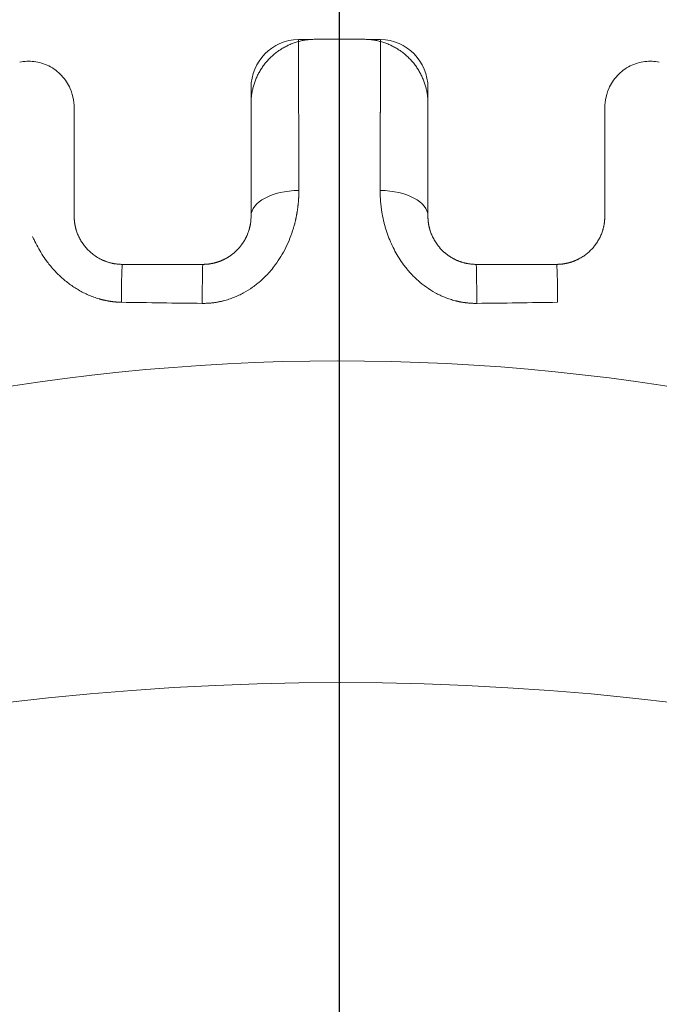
# Model space of a CAD drawing. Header units: millimetres. Extents: x 25069 to 61396, y 8621 to 21558.
# Tile 542 of 656: x 57299 to 57319, y 15471 to 15502. Entities that reach past the tile are written whole.
import ezdxf

# ---------------------------------------------------------------- set-up
doc = ezdxf.new("R2010")
doc.units = ezdxf.units.MM
doc.layers.add('10', color=7, linetype='Continuous')
doc.layers.add('dim', color=84, linetype='Continuous', lineweight=9)
doc.dimstyles.get("Standard").update_dxf_attribs({"dimtxt": 15, "dimasz": 5, "dimexe": 8, "dimexo": 5, "dimgap": 3, "dimtad": 0, "dimzin": 0, "dimdsep": 46, "dimtxsty": 'Standard', "dimblk": 'CLOSEDBLANK', "dimcen": 2, "dimclrd": 4, "dimclre": 3, "dimadec": 0, "dimazin": 0, "dimtfac": 1, "dimtofl": 0, "dimtmove": 0, "dimatfit": 3, "dimldrblk": 'CLOSEDBLANK', "dimfxl": 0, "dimtolj": 1, "dimtzin": 0, "dimarcsym": 0})

# ---------------------------------------------------------------- blocks, each defined once
blk = doc.blocks.new('_ClosedBlank')
at = {"color": 0, "linetype": 'ByBlock', "lineweight": -2}
for p, q in [((-1, 0.1667), (0, 0)), ((-1, 0.1667), (-1, -0.1667)), ((0, 0), (-1, -0.1667))]:
    blk.add_line(p, q, dxfattribs=at)
blk = doc.blocks.new('*D31')
at = {"layer": 'Defpoints', "color": 0, "lineweight": 18}
for p in [(58166.05, 15613.011), (57309.05, 15399.378), (58166.05, 15399.372)]:
    blk.add_point(p, dxfattribs=at)
at = {"layer": 'dim', "color": 3, "lineweight": -2}
for p, q in [((57309.05, 15419.378), (57309.05, 15633.011)), ((58166.05, 15419.372), (58166.05, 15633.011))]:
    blk.add_line(p, q, dxfattribs=at)
at = {"layer": 'dim', "color": 4, "lineweight": -3}
for p, q in [((57319.05, 15613.011), (57474.217, 15613.011)), ((58156.05, 15613.011), (58000.884, 15613.011))]:
    blk.add_line(p, q, dxfattribs=at)
at = {"layer": 'dim', "color": 4, "lineweight": -3, "xscale": 10, "yscale": 10, "zscale": 10, "rotation": 180}
blk.add_blockref('_ClosedBlank', (57309.05, 15613.011), dxfattribs=at)
at = {"layer": 'dim', "color": 4, "lineweight": -3, "xscale": 10, "yscale": 10, "zscale": 10}
blk.add_blockref('_ClosedBlank', (58166.05, 15613.011), dxfattribs=at)
at = {"layer": 'dim', "color": 0, "lineweight": 18, "insert": (57737.55, 15613.011), "char_height": 100, "attachment_point": 5}
blk.add_mtext('\\A1;857.00', dxfattribs=at)

msp = doc.modelspace()

# ---------------------------------------------------------------- linework, layer by layer
at = {"layer": '10', "color": 7, "linetype": 'Continuous', "lineweight": 20}
for centre, radius, start, end in [((57307.8, 15499.861), 1.5, 90.955, 180), ((57309.05, 15424.872), 76.5, 89.04503, 90.95497), ((57310.3, 15499.861), 1.5, 0, 89.045), ((57299.3, 15499.235), 1.5, 0, 26.1417), ((57318.8, 15499.235), 1.5, 153.8583, 180), ((57309.05, 15424.872), 66.5, 44.36729, 137.22783), ((57309.05, 15394.872), 86.5, 62.17714, 117.77252)]:
    msp.add_arc(centre, radius, start, end, dxfattribs=at)
for centre, major_axis, ratio, start_param, end_param in [((57307.8, 15495.872), (1.5, 0), 0.530647, 1.580138, 3.141593), ((57310.3, 15495.872), (-1.5, 0), 0.530647, 3.141593, 4.703047), ((57302.3, 15492.872), (0, -1.5), 0.021824, 3.141593, 4.495971), ((57304.8, 15492.872), (0, -1.5), 0.012208, 3.141593, 4.519489), ((57313.3, 15492.872), (0, -1.5), 0.012208, 1.763697, 3.141593), ((57315.8, 15492.872), (0, -1.5), 0.021824, 1.787214, 3.141593)]:
    msp.add_ellipse(centre, major_axis=major_axis, ratio=ratio, start_param=start_param, end_param=end_param, dxfattribs=at)
for points, weights in [([(57308.28, 15501.368), (57307.118, 15501.356), (57306.3, 15500.53), (57306.3, 15499.368)], [1, 0.807104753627, 0.807104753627, 1]), ([(57309.821, 15501.368), (57309.307, 15501.373), (57308.794, 15501.373), (57308.28, 15501.368)], [1, 0.999966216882, 0.999966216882, 1]), ([(57311.8, 15499.368), (57311.8, 15500.53), (57310.983, 15501.356), (57309.821, 15501.368)], [1, 0.807104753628, 0.807104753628, 1]), ([(57306.3, 15495.872), (57306.3, 15494.993), (57305.679, 15494.372), (57304.8, 15494.372)], [1, 0.804737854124, 0.804737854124, 1])]:
    msp.add_rational_spline(points, weights, degree=3, dxfattribs=at)
for points, knots in [([(57307.775, 15501.361), (57307.775, 15501.361), (57307.775, 15501.361), (57307.775, 15501.361), (57307.775, 15501.36), (57307.775, 15501.359), (57307.775, 15501.358), (57307.775, 15501.357), (57307.775, 15501.355), (57307.775, 15501.354), (57307.775, 15501.352), (57307.775, 15501.349), (57307.775, 15501.347), (57307.775, 15501.344), (57307.775, 15501.341), (57307.775, 15501.338), (57307.775, 15501.334), (57307.775, 15501.331), (57307.775, 15501.327), (57307.775, 15501.323), (57307.775, 15501.318), (57307.775, 15501.314), (57307.775, 15501.309), (57307.775, 15501.303), (57307.776, 15501.298), (57307.776, 15501.292), (57307.776, 15501.287), (57307.776, 15501.28), (57307.776, 15501.274), (57307.776, 15501.267), (57307.776, 15501.261), (57307.776, 15501.253), (57307.776, 15501.246), (57307.776, 15501.239), (57307.776, 15501.231), (57307.776, 15501.223), (57307.776, 15501.214), (57307.776, 15501.206), (57307.776, 15501.197), (57307.776, 15501.188), (57307.776, 15501.179), (57307.776, 15501.169), (57307.776, 15501.159), (57307.776, 15501.149), (57307.776, 15501.139), (57307.776, 15501.129), (57307.776, 15501.118), (57307.776, 15501.107), (57307.776, 15501.096), (57307.776, 15501.084), (57307.776, 15501.072), (57307.776, 15501.061), (57307.776, 15501.048), (57307.776, 15501.036), (57307.776, 15501.023), (57307.776, 15501.01), (57307.776, 15500.997), (57307.776, 15500.984), (57307.776, 15500.97), (57307.776, 15500.956), (57307.776, 15500.942), (57307.776, 15500.927), (57307.776, 15500.913), (57307.776, 15500.898), (57307.776, 15500.883), (57307.776, 15500.867), (57307.776, 15500.852), (57307.776, 15500.836), (57307.776, 15500.82), (57307.776, 15500.804), (57307.777, 15500.787), (57307.777, 15500.77), (57307.777, 15500.753), (57307.777, 15500.736), (57307.777, 15500.718), (57307.777, 15500.701), (57307.777, 15500.682), (57307.777, 15500.664), (57307.777, 15500.646), (57307.777, 15500.627), (57307.777, 15500.608), (57307.777, 15500.589), (57307.777, 15500.569), (57307.777, 15500.55), (57307.777, 15500.53), (57307.777, 15500.509), (57307.777, 15500.489), (57307.777, 15500.468), (57307.777, 15500.447), (57307.777, 15500.426), (57307.777, 15500.405), (57307.777, 15500.383), (57307.777, 15500.361), (57307.777, 15500.339), (57307.778, 15500.317), (57307.778, 15500.295), (57307.778, 15500.272), (57307.778, 15500.249), (57307.778, 15500.225), (57307.778, 15500.202), (57307.778, 15500.178), (57307.778, 15500.154), (57307.778, 15500.13), (57307.778, 15500.106), (57307.778, 15500.081), (57307.778, 15500.056), (57307.778, 15500.031), (57307.778, 15500.005), (57307.778, 15499.98), (57307.778, 15499.954), (57307.778, 15499.928), (57307.778, 15499.902), (57307.779, 15499.875), (57307.779, 15499.848), (57307.779, 15499.821), (57307.779, 15499.794), (57307.779, 15499.767), (57307.779, 15499.739), (57307.779, 15499.711), (57307.779, 15499.683), (57307.779, 15499.655), (57307.779, 15499.626), (57307.779, 15499.597), (57307.779, 15499.568), (57307.779, 15499.539), (57307.779, 15499.51), (57307.779, 15499.48), (57307.78, 15499.45), (57307.78, 15499.42), (57307.78, 15499.39), (57307.78, 15499.359), (57307.78, 15499.328), (57307.78, 15499.297), (57307.78, 15499.266), (57307.78, 15499.235), (57307.78, 15499.203), (57307.78, 15499.171), (57307.78, 15499.139), (57307.78, 15499.107), (57307.78, 15499.074), (57307.781, 15499.041), (57307.781, 15499.008), (57307.781, 15498.975), (57307.781, 15498.942), (57307.781, 15498.908), (57307.781, 15498.875), (57307.781, 15498.84), (57307.781, 15498.806), (57307.781, 15498.772), (57307.781, 15498.737), (57307.781, 15498.702), (57307.781, 15498.667), (57307.782, 15498.632), (57307.782, 15498.597), (57307.782, 15498.561), (57307.782, 15498.525), (57307.782, 15498.489), (57307.782, 15498.453), (57307.782, 15498.416), (57307.782, 15498.379), (57307.782, 15498.343), (57307.782, 15498.305), (57307.782, 15498.268), (57307.783, 15498.231), (57307.783, 15498.193), (57307.783, 15498.155), (57307.783, 15498.117), (57307.783, 15498.079), (57307.783, 15498.04), (57307.783, 15498.002), (57307.783, 15497.963), (57307.783, 15497.924), (57307.783, 15497.884), (57307.783, 15497.845), (57307.784, 15497.805), (57307.784, 15497.766), (57307.784, 15497.726), (57307.784, 15497.685), (57307.784, 15497.645), (57307.784, 15497.605), (57307.784, 15497.564), (57307.784, 15497.523), (57307.784, 15497.482), (57307.784, 15497.441), (57307.785, 15497.399), (57307.785, 15497.357), (57307.785, 15497.316), (57307.785, 15497.274), (57307.785, 15497.231), (57307.785, 15497.189), (57307.785, 15497.147), (57307.785, 15497.104), (57307.785, 15497.061), (57307.786, 15497.018), (57307.786, 15496.975), (57307.786, 15496.932), (57307.786, 15496.888), (57307.786, 15496.844), (57307.786, 15496.8), (57307.786, 15496.756), (57307.786, 15496.712), (57307.786, 15496.683), (57307.786, 15496.668)], [0, 0, 0, 0, 0.004817, 0.009636, 0.014457, 0.01928, 0.024104, 0.028931, 0.033759, 0.038589, 0.043421, 0.048254, 0.05309, 0.057927, 0.062767, 0.067608, 0.072451, 0.077295, 0.082142, 0.08699, 0.09184, 0.096693, 0.101546, 0.106402, 0.11126, 0.116119, 0.12098, 0.125844, 0.130708, 0.135575, 0.140444, 0.145314, 0.150186, 0.155061, 0.159937, 0.164814, 0.169694, 0.174575, 0.179459, 0.184344, 0.189231, 0.19412, 0.19901, 0.203903, 0.208797, 0.213693, 0.218591, 0.223491, 0.228393, 0.233296, 0.238201, 0.243109, 0.248018, 0.252928, 0.257841, 0.262756, 0.267672, 0.27259, 0.27751, 0.282432, 0.287356, 0.292281, 0.297209, 0.302138, 0.307069, 0.312002, 0.316937, 0.321873, 0.326812, 0.331752, 0.336694, 0.341638, 0.346584, 0.351531, 0.356481, 0.361432, 0.366385, 0.37134, 0.376297, 0.381255, 0.386216, 0.391178, 0.396142, 0.401108, 0.406076, 0.411046, 0.416017, 0.42099, 0.425966, 0.430943, 0.435921, 0.440902, 0.445885, 0.450869, 0.455855, 0.460843, 0.465833, 0.470825, 0.475818, 0.480814, 0.485811, 0.49081, 0.495811, 0.500813, 0.505818, 0.510824, 0.515833, 0.520843, 0.525855, 0.530868, 0.535884, 0.540901, 0.545921, 0.550942, 0.555965, 0.56099, 0.566016, 0.571045, 0.576075, 0.581107, 0.586141, 0.591177, 0.596215, 0.601254, 0.606295, 0.611339, 0.616384, 0.62143, 0.626479, 0.63153, 0.636582, 0.641636, 0.646692, 0.65175, 0.65681, 0.661871, 0.666935, 0.672, 0.677067, 0.682136, 0.687207, 0.692279, 0.697354, 0.70243, 0.707508, 0.712588, 0.71767, 0.722753, 0.727839, 0.732926, 0.738015, 0.743106, 0.748199, 0.753294, 0.75839, 0.763489, 0.768589, 0.773691, 0.778795, 0.7839, 0.789008, 0.794117, 0.799228, 0.804341, 0.809456, 0.814573, 0.819692, 0.824812, 0.829934, 0.835058, 0.840184, 0.845312, 0.850442, 0.855573, 0.860706, 0.865841, 0.870978, 0.876117, 0.881258, 0.8864, 0.891545, 0.896691, 0.901839, 0.906989, 0.91214, 0.917294, 0.922449, 0.927606, 0.932765, 0.937926, 0.943089, 0.948253, 0.95342, 0.958588, 0.963758, 0.96893, 0.974104, 0.979279, 0.984457, 0.989636, 0.994817, 1, 1, 1, 1]), ([(57310.314, 15496.668), (57310.314, 15496.683), (57310.315, 15496.712), (57310.315, 15496.756), (57310.315, 15496.8), (57310.315, 15496.844), (57310.315, 15496.888), (57310.315, 15496.932), (57310.315, 15496.975), (57310.315, 15497.018), (57310.315, 15497.061), (57310.316, 15497.104), (57310.316, 15497.147), (57310.316, 15497.189), (57310.316, 15497.231), (57310.316, 15497.274), (57310.316, 15497.316), (57310.316, 15497.357), (57310.316, 15497.399), (57310.316, 15497.441), (57310.316, 15497.482), (57310.317, 15497.523), (57310.317, 15497.564), (57310.317, 15497.605), (57310.317, 15497.645), (57310.317, 15497.685), (57310.317, 15497.726), (57310.317, 15497.766), (57310.317, 15497.805), (57310.317, 15497.845), (57310.317, 15497.884), (57310.318, 15497.924), (57310.318, 15497.963), (57310.318, 15498.002), (57310.318, 15498.04), (57310.318, 15498.079), (57310.318, 15498.117), (57310.318, 15498.155), (57310.318, 15498.193), (57310.318, 15498.231), (57310.318, 15498.268), (57310.318, 15498.305), (57310.319, 15498.343), (57310.319, 15498.379), (57310.319, 15498.416), (57310.319, 15498.453), (57310.319, 15498.489), (57310.319, 15498.525), (57310.319, 15498.561), (57310.319, 15498.597), (57310.319, 15498.632), (57310.319, 15498.667), (57310.319, 15498.702), (57310.32, 15498.737), (57310.32, 15498.772), (57310.32, 15498.806), (57310.32, 15498.84), (57310.32, 15498.875), (57310.32, 15498.908), (57310.32, 15498.942), (57310.32, 15498.975), (57310.32, 15499.008), (57310.32, 15499.041), (57310.32, 15499.074), (57310.32, 15499.107), (57310.321, 15499.139), (57310.321, 15499.171), (57310.321, 15499.203), (57310.321, 15499.235), (57310.321, 15499.266), (57310.321, 15499.297), (57310.321, 15499.328), (57310.321, 15499.359), (57310.321, 15499.39), (57310.321, 15499.42), (57310.321, 15499.45), (57310.321, 15499.48), (57310.321, 15499.51), (57310.321, 15499.539), (57310.322, 15499.568), (57310.322, 15499.597), (57310.322, 15499.626), (57310.322, 15499.655), (57310.322, 15499.683), (57310.322, 15499.711), (57310.322, 15499.739), (57310.322, 15499.767), (57310.322, 15499.794), (57310.322, 15499.821), (57310.322, 15499.848), (57310.322, 15499.875), (57310.322, 15499.902), (57310.322, 15499.928), (57310.322, 15499.954), (57310.323, 15499.98), (57310.323, 15500.005), (57310.323, 15500.031), (57310.323, 15500.056), (57310.323, 15500.081), (57310.323, 15500.106), (57310.323, 15500.13), (57310.323, 15500.154), (57310.323, 15500.178), (57310.323, 15500.202), (57310.323, 15500.225), (57310.323, 15500.249), (57310.323, 15500.272), (57310.323, 15500.295), (57310.323, 15500.317), (57310.323, 15500.339), (57310.323, 15500.361), (57310.323, 15500.383), (57310.323, 15500.405), (57310.324, 15500.426), (57310.324, 15500.447), (57310.324, 15500.468), (57310.324, 15500.489), (57310.324, 15500.509), (57310.324, 15500.53), (57310.324, 15500.55), (57310.324, 15500.569), (57310.324, 15500.589), (57310.324, 15500.608), (57310.324, 15500.627), (57310.324, 15500.646), (57310.324, 15500.664), (57310.324, 15500.682), (57310.324, 15500.701), (57310.324, 15500.718), (57310.324, 15500.736), (57310.324, 15500.753), (57310.324, 15500.77), (57310.324, 15500.787), (57310.324, 15500.804), (57310.324, 15500.82), (57310.324, 15500.836), (57310.324, 15500.852), (57310.324, 15500.867), (57310.325, 15500.883), (57310.325, 15500.898), (57310.325, 15500.913), (57310.325, 15500.927), (57310.325, 15500.942), (57310.325, 15500.956), (57310.325, 15500.97), (57310.325, 15500.984), (57310.325, 15500.997), (57310.325, 15501.01), (57310.325, 15501.023), (57310.325, 15501.036), (57310.325, 15501.048), (57310.325, 15501.061), (57310.325, 15501.072), (57310.325, 15501.084), (57310.325, 15501.096), (57310.325, 15501.107), (57310.325, 15501.118), (57310.325, 15501.129), (57310.325, 15501.139), (57310.325, 15501.149), (57310.325, 15501.159), (57310.325, 15501.169), (57310.325, 15501.179), (57310.325, 15501.188), (57310.325, 15501.197), (57310.325, 15501.206), (57310.325, 15501.214), (57310.325, 15501.223), (57310.325, 15501.231), (57310.325, 15501.239), (57310.325, 15501.246), (57310.325, 15501.253), (57310.325, 15501.261), (57310.325, 15501.267), (57310.325, 15501.274), (57310.325, 15501.28), (57310.325, 15501.287), (57310.325, 15501.292), (57310.325, 15501.298), (57310.325, 15501.303), (57310.325, 15501.309), (57310.325, 15501.314), (57310.325, 15501.318), (57310.325, 15501.323), (57310.325, 15501.327), (57310.325, 15501.331), (57310.325, 15501.334), (57310.325, 15501.338), (57310.325, 15501.341), (57310.325, 15501.344), (57310.325, 15501.347), (57310.325, 15501.349), (57310.325, 15501.352), (57310.325, 15501.354), (57310.325, 15501.355), (57310.325, 15501.357), (57310.325, 15501.358), (57310.325, 15501.359), (57310.325, 15501.36), (57310.325, 15501.361), (57310.325, 15501.361), (57310.325, 15501.361), (57310.325, 15501.361)], [0, 0, 0, 0, 0.005183, 0.010364, 0.015543, 0.020721, 0.025896, 0.03107, 0.036242, 0.041412, 0.04658, 0.051747, 0.056911, 0.062074, 0.067235, 0.072394, 0.077551, 0.082706, 0.08786, 0.093011, 0.098161, 0.103309, 0.108455, 0.1136, 0.118742, 0.123883, 0.129022, 0.134159, 0.139294, 0.144427, 0.149558, 0.154688, 0.159816, 0.164942, 0.170066, 0.175188, 0.180308, 0.185427, 0.190544, 0.195659, 0.200772, 0.205883, 0.210992, 0.2161, 0.221205, 0.226309, 0.231411, 0.236511, 0.24161, 0.246706, 0.251801, 0.256894, 0.261985, 0.267074, 0.272161, 0.277247, 0.28233, 0.287412, 0.292492, 0.29757, 0.302646, 0.307721, 0.312793, 0.317864, 0.322933, 0.328, 0.333065, 0.338129, 0.34319, 0.34825, 0.353308, 0.358364, 0.363418, 0.36847, 0.373521, 0.37857, 0.383616, 0.388661, 0.393705, 0.398746, 0.403785, 0.408823, 0.413859, 0.418893, 0.423925, 0.428955, 0.433984, 0.43901, 0.444035, 0.449058, 0.454079, 0.459099, 0.464116, 0.469132, 0.474145, 0.479157, 0.484167, 0.489176, 0.494182, 0.499187, 0.504189, 0.50919, 0.514189, 0.519186, 0.524182, 0.529175, 0.534167, 0.539157, 0.544145, 0.549131, 0.554115, 0.559098, 0.564079, 0.569057, 0.574034, 0.57901, 0.583983, 0.588954, 0.593924, 0.598892, 0.603858, 0.608822, 0.613784, 0.618745, 0.623703, 0.62866, 0.633615, 0.638568, 0.643519, 0.648469, 0.653416, 0.658362, 0.663306, 0.668248, 0.673188, 0.678127, 0.683063, 0.687998, 0.692931, 0.697862, 0.702791, 0.707719, 0.712644, 0.717568, 0.72249, 0.72741, 0.732328, 0.737244, 0.742159, 0.747072, 0.751982, 0.756891, 0.761799, 0.766704, 0.771607, 0.776509, 0.781409, 0.786307, 0.791203, 0.796097, 0.80099, 0.80588, 0.810769, 0.815656, 0.820541, 0.825425, 0.830306, 0.835186, 0.840063, 0.844939, 0.849814, 0.854686, 0.859556, 0.864425, 0.869292, 0.874156, 0.87902, 0.883881, 0.88874, 0.893598, 0.898454, 0.903307, 0.90816, 0.91301, 0.917858, 0.922705, 0.927549, 0.932392, 0.937233, 0.942073, 0.94691, 0.951746, 0.956579, 0.961411, 0.966241, 0.971069, 0.975896, 0.98072, 0.985543, 0.990364, 0.995183, 1, 1, 1, 1]), ([(57300.679, 15499.827), (57300.609, 15499.984), (57300.431, 15500.261), (57300.029, 15500.565), (57299.561, 15500.701), (57299.257, 15500.687), (57299.107, 15500.656)], [0, 0, 0, 0, 0.252362, 0.510468, 0.762759, 1, 1, 1, 1]), ([(57318.994, 15500.656), (57318.843, 15500.687), (57318.539, 15500.701), (57318.072, 15500.565), (57317.67, 15500.261), (57317.491, 15499.984), (57317.422, 15499.827)], [0, 0, 0, 0, 0.237083, 0.489335, 0.747501, 1, 1, 1, 1]), ([(57306.3, 15495.872), (57306.3, 15496.485), (57306.3, 15497.037), (57306.3, 15497.775), (57306.3, 15498.008), (57306.3, 15498.432), (57306.3, 15498.817), (57306.3, 15499.123), (57306.3, 15499.39), (57306.3, 15499.502), (57306.3, 15499.771), (57306.3, 15499.861), (57306.3, 15499.861)], [0, 0, 0, 0, 0.25, 0.25, 0.375, 0.375, 0.5, 0.625, 0.625, 0.75, 0.75, 1, 1, 1, 1]), ([(57311.8, 15499.861), (57311.8, 15499.861), (57311.8, 15499.771), (57311.8, 15499.502), (57311.8, 15499.39), (57311.8, 15499.123), (57311.8, 15498.817), (57311.8, 15498.432), (57311.8, 15498.008), (57311.8, 15497.775), (57311.8, 15497.037), (57311.8, 15496.485), (57311.8, 15495.872)], [0, 0, 0, 0, 0.25, 0.25, 0.375, 0.375, 0.5, 0.625, 0.625, 0.75, 0.75, 1, 1, 1, 1]), ([(57300.8, 15499.235), (57300.8, 15499.235), (57300.8, 15499.16), (57300.8, 15498.858), (57300.8, 15498.635), (57300.8, 15498.055), (57300.8, 15497.693), (57300.8, 15496.863), (57300.8, 15496.395), (57300.8, 15495.872)], [0, 0, 0, 0, 0.25, 0.25, 0.5, 0.5, 0.75, 0.75, 1, 1, 1, 1]), ([(57317.3, 15495.872), (57317.3, 15496.395), (57317.3, 15496.866), (57317.3, 15497.494), (57317.3, 15497.688), (57317.3, 15498.042), (57317.3, 15498.203), (57317.3, 15498.492), (57317.3, 15498.621), (57317.3, 15498.844), (57317.3, 15498.937), (57317.3, 15499.16), (57317.3, 15499.235), (57317.3, 15499.235)], [0, 0, 0, 0, 0.25, 0.25, 0.375, 0.375, 0.5, 0.5, 0.625, 0.625, 0.75, 0.75, 1, 1, 1, 1]), ([(57307.786, 15496.668), (57307.786, 15496.658), (57307.786, 15496.638), (57307.786, 15496.608), (57307.786, 15496.577), (57307.785, 15496.547), (57307.784, 15496.517), (57307.783, 15496.487), (57307.782, 15496.457), (57307.78, 15496.427), (57307.778, 15496.397), (57307.776, 15496.368), (57307.774, 15496.338), (57307.772, 15496.308), (57307.769, 15496.278), (57307.766, 15496.248), (57307.763, 15496.219), (57307.76, 15496.189), (57307.756, 15496.16), (57307.753, 15496.13), (57307.749, 15496.101), (57307.744, 15496.071), (57307.74, 15496.042), (57307.735, 15496.012), (57307.731, 15495.983), (57307.726, 15495.954), (57307.72, 15495.925), (57307.715, 15495.895), (57307.709, 15495.866), (57307.704, 15495.837), (57307.697, 15495.808), (57307.691, 15495.779), (57307.685, 15495.751), (57307.678, 15495.722), (57307.671, 15495.693), (57307.664, 15495.664), (57307.657, 15495.636), (57307.649, 15495.607), (57307.641, 15495.579), (57307.633, 15495.55), (57307.625, 15495.522), (57307.589, 15495.4), (57307.517, 15495.189), (57307.387, 15494.896), (57307.234, 15494.618), (57307.075, 15494.382), (57306.919, 15494.184), (57306.771, 15494.021), (57306.585, 15493.843), (57306.355, 15493.659), (57306.119, 15493.51), (57305.92, 15493.409), (57305.766, 15493.342), (57305.608, 15493.285), (57305.485, 15493.249), (57305.4, 15493.228), (57305.353, 15493.217), (57305.306, 15493.208), (57305.259, 15493.199), (57305.212, 15493.191), (57305.164, 15493.184), (57305.117, 15493.178), (57305.069, 15493.172), (57305.022, 15493.168), (57304.974, 15493.164), (57304.926, 15493.162), (57304.878, 15493.16), (57304.83, 15493.159), (57304.798, 15493.159), (57304.782, 15493.159)], [0, 0, 0, 0, 0.006609, 0.013196, 0.019763, 0.026309, 0.032834, 0.039339, 0.045825, 0.05229, 0.058737, 0.065164, 0.071572, 0.077962, 0.084333, 0.090687, 0.097023, 0.103341, 0.109642, 0.115926, 0.122193, 0.128445, 0.13468, 0.140899, 0.147103, 0.153292, 0.159465, 0.165625, 0.17177, 0.177901, 0.184018, 0.190122, 0.196212, 0.20229, 0.208356, 0.214409, 0.22045, 0.22648, 0.232499, 0.238506, 0.244503, 0.25049, 0.315492, 0.378506, 0.44001, 0.500509, 0.542763, 0.58433, 0.625425, 0.688291, 0.750082, 0.78172, 0.813043, 0.844191, 0.875309, 0.884281, 0.893228, 0.902154, 0.911063, 0.919959, 0.928844, 0.937723, 0.946599, 0.955476, 0.964358, 0.973247, 0.982148, 0.991065, 1, 1, 1, 1]), ([(57313.318, 15493.159), (57313.31, 15493.159), (57313.292, 15493.159), (57313.266, 15493.159), (57313.24, 15493.16), (57313.214, 15493.16), (57313.188, 15493.161), (57313.162, 15493.162), (57313.136, 15493.164), (57313.11, 15493.166), (57313.084, 15493.168), (57313.059, 15493.17), (57313.033, 15493.172), (57313.007, 15493.175), (57312.981, 15493.178), (57312.955, 15493.181), (57312.93, 15493.185), (57312.904, 15493.189), (57312.878, 15493.193), (57312.853, 15493.197), (57312.827, 15493.202), (57312.802, 15493.206), (57312.776, 15493.212), (57312.75, 15493.217), (57312.725, 15493.223), (57312.699, 15493.229), (57312.674, 15493.235), (57312.603, 15493.253), (57312.488, 15493.286), (57312.331, 15493.343), (57312.177, 15493.411), (57311.98, 15493.512), (57311.747, 15493.658), (57311.489, 15493.863), (57311.252, 15494.098), (57311.058, 15494.337), (57310.899, 15494.568), (57310.772, 15494.787), (57310.66, 15495.014), (57310.562, 15495.252), (57310.502, 15495.433), (57310.467, 15495.553), (57310.451, 15495.609), (57310.436, 15495.667), (57310.422, 15495.724), (57310.409, 15495.781), (57310.397, 15495.839), (57310.385, 15495.897), (57310.375, 15495.955), (57310.365, 15496.014), (57310.356, 15496.072), (57310.348, 15496.131), (57310.341, 15496.19), (57310.334, 15496.249), (57310.329, 15496.309), (57310.324, 15496.368), (57310.321, 15496.428), (57310.318, 15496.488), (57310.316, 15496.548), (57310.315, 15496.608), (57310.314, 15496.648), (57310.314, 15496.668)], [0, 0, 0, 0, 0.004854, 0.009702, 0.014545, 0.019382, 0.024216, 0.029045, 0.033872, 0.038696, 0.043518, 0.048338, 0.053158, 0.057978, 0.062797, 0.067618, 0.07244, 0.077265, 0.082092, 0.086922, 0.091756, 0.096594, 0.101438, 0.106286, 0.111141, 0.116003, 0.120872, 0.125748, 0.156764, 0.187816, 0.219048, 0.2506, 0.311646, 0.373066, 0.435723, 0.500426, 0.548682, 0.597518, 0.647196, 0.697965, 0.750064, 0.762021, 0.77402, 0.786065, 0.798157, 0.810298, 0.822493, 0.834741, 0.847047, 0.859413, 0.87184, 0.884331, 0.896889, 0.909515, 0.922211, 0.934981, 0.947826, 0.960749, 0.97375, 0.986833, 1, 1, 1, 1]), ([(57300.8, 15495.872), (57300.8, 15495.866), (57300.8, 15495.853), (57300.801, 15495.835), (57300.801, 15495.816), (57300.802, 15495.798), (57300.803, 15495.78), (57300.804, 15495.761), (57300.806, 15495.743), (57300.808, 15495.724), (57300.81, 15495.706), (57300.812, 15495.688), (57300.814, 15495.67), (57300.817, 15495.652), (57300.819, 15495.633), (57300.822, 15495.615), (57300.826, 15495.597), (57300.829, 15495.579), (57300.833, 15495.562), (57300.837, 15495.544), (57300.841, 15495.526), (57300.845, 15495.508), (57300.85, 15495.491), (57300.854, 15495.473), (57300.859, 15495.456), (57300.875, 15495.403), (57300.905, 15495.316), (57300.96, 15495.194), (57301.026, 15495.076), (57301.107, 15494.959), (57301.204, 15494.844), (57301.321, 15494.732), (57301.453, 15494.63), (57301.56, 15494.566), (57301.631, 15494.53), (57301.66, 15494.516), (57301.689, 15494.502), (57301.719, 15494.489), (57301.75, 15494.477), (57301.781, 15494.465), (57301.812, 15494.453), (57301.844, 15494.443), (57301.877, 15494.433), (57301.91, 15494.423), (57301.943, 15494.415), (57301.977, 15494.407), (57302.012, 15494.4), (57302.047, 15494.393), (57302.082, 15494.388), (57302.117, 15494.383), (57302.153, 15494.379), (57302.19, 15494.376), (57302.226, 15494.374), (57302.263, 15494.372), (57302.288, 15494.372), (57302.3, 15494.372)], [0, 0, 0, 0, 0.011375, 0.022663, 0.033864, 0.044979, 0.056008, 0.06695, 0.077807, 0.088579, 0.099265, 0.109866, 0.120383, 0.130815, 0.141164, 0.151428, 0.16161, 0.171708, 0.181723, 0.191656, 0.201507, 0.211276, 0.220964, 0.230571, 0.240098, 0.249544, 0.316076, 0.379765, 0.440802, 0.499403, 0.562778, 0.625281, 0.687301, 0.749235, 0.760587, 0.771985, 0.783431, 0.794927, 0.806475, 0.818077, 0.829736, 0.841453, 0.853231, 0.865072, 0.876977, 0.888949, 0.90099, 0.9131, 0.925284, 0.937541, 0.949874, 0.962285, 0.974775, 0.987346, 1, 1, 1, 1]), ([(57304.8, 15494.372), (57304.806, 15494.372), (57304.818, 15494.372), (57304.836, 15494.372), (57304.854, 15494.373), (57304.872, 15494.374), (57304.89, 15494.375), (57304.907, 15494.376), (57304.925, 15494.377), (57304.942, 15494.379), (57304.96, 15494.38), (57304.977, 15494.382), (57304.994, 15494.384), (57305.011, 15494.387), (57305.028, 15494.389), (57305.045, 15494.392), (57305.062, 15494.395), (57305.079, 15494.398), (57305.096, 15494.401), (57305.113, 15494.405), (57305.129, 15494.408), (57305.146, 15494.412), (57305.162, 15494.416), (57305.178, 15494.42), (57305.194, 15494.425), (57305.21, 15494.429), (57305.226, 15494.434), (57305.242, 15494.438), (57305.258, 15494.443), (57305.274, 15494.448), (57305.289, 15494.454), (57305.305, 15494.459), (57305.32, 15494.465), (57305.335, 15494.47), (57305.35, 15494.476), (57305.365, 15494.482), (57305.38, 15494.488), (57305.395, 15494.495), (57305.409, 15494.501), (57305.424, 15494.508), (57305.438, 15494.514), (57305.452, 15494.521), (57305.466, 15494.528), (57305.48, 15494.535), (57305.494, 15494.542), (57305.508, 15494.549), (57305.522, 15494.557), (57305.535, 15494.564), (57305.549, 15494.572), (57305.562, 15494.579), (57305.575, 15494.587), (57305.588, 15494.595), (57305.601, 15494.603), (57305.614, 15494.611), (57305.626, 15494.62), (57305.639, 15494.628), (57305.651, 15494.636), (57305.663, 15494.645), (57305.675, 15494.653), (57305.687, 15494.662), (57305.699, 15494.671), (57305.711, 15494.68), (57305.722, 15494.689), (57305.734, 15494.698), (57305.745, 15494.707), (57305.756, 15494.716), (57305.767, 15494.725), (57305.778, 15494.734), (57305.789, 15494.744), (57305.8, 15494.753), (57305.81, 15494.763), (57305.82, 15494.772), (57305.831, 15494.782), (57305.841, 15494.791), (57305.851, 15494.801), (57305.861, 15494.811), (57305.87, 15494.821), (57305.88, 15494.831), (57305.89, 15494.84), (57305.899, 15494.85), (57305.908, 15494.86), (57305.917, 15494.87), (57305.926, 15494.881), (57305.935, 15494.891), (57305.944, 15494.901), (57305.952, 15494.911), (57305.966, 15494.927), (57305.984, 15494.95), (57306.006, 15494.98), (57306.028, 15495.009), (57306.049, 15495.04), (57306.068, 15495.07), (57306.088, 15495.101), (57306.106, 15495.133), (57306.123, 15495.165), (57306.14, 15495.197), (57306.156, 15495.229), (57306.171, 15495.262), (57306.185, 15495.295), (57306.198, 15495.328), (57306.211, 15495.361), (57306.223, 15495.395), (57306.233, 15495.428), (57306.244, 15495.462), (57306.253, 15495.496), (57306.261, 15495.53), (57306.269, 15495.564), (57306.275, 15495.599), (57306.281, 15495.633), (57306.286, 15495.667), (57306.291, 15495.701), (57306.294, 15495.736), (57306.297, 15495.77), (57306.299, 15495.804), (57306.3, 15495.838), (57306.3, 15495.861), (57306.3, 15495.872)], [0, 0, 0, 0, 0.006576, 0.013131, 0.019665, 0.026179, 0.032671, 0.039144, 0.045596, 0.052027, 0.058439, 0.064831, 0.071203, 0.077555, 0.083888, 0.090202, 0.096496, 0.102772, 0.109028, 0.115266, 0.121485, 0.127686, 0.133869, 0.140033, 0.14618, 0.152308, 0.158419, 0.164513, 0.170589, 0.176648, 0.182691, 0.188716, 0.194725, 0.200717, 0.206694, 0.212654, 0.218598, 0.224526, 0.230439, 0.236336, 0.242219, 0.248086, 0.253938, 0.259776, 0.2656, 0.271409, 0.277204, 0.282985, 0.288752, 0.294506, 0.300247, 0.305975, 0.311689, 0.317391, 0.323081, 0.328758, 0.334423, 0.340076, 0.345718, 0.351348, 0.356967, 0.362575, 0.368172, 0.373758, 0.379334, 0.3849, 0.390456, 0.396002, 0.401538, 0.407066, 0.412584, 0.418093, 0.423594, 0.429086, 0.43457, 0.440046, 0.445514, 0.450975, 0.456429, 0.461875, 0.467315, 0.472748, 0.478175, 0.483596, 0.48901, 0.494419, 0.499823, 0.514995, 0.530272, 0.545661, 0.561167, 0.576794, 0.592549, 0.608435, 0.624459, 0.640624, 0.656936, 0.673399, 0.690017, 0.706795, 0.723737, 0.740846, 0.758127, 0.775584, 0.79322, 0.811039, 0.829045, 0.84724, 0.865628, 0.884212, 0.902995, 0.921981, 0.941171, 0.960569, 0.980178, 1, 1, 1, 1]), ([(57311.8, 15495.872), (57311.8, 15495.866), (57311.8, 15495.854), (57311.801, 15495.836), (57311.801, 15495.818), (57311.802, 15495.801), (57311.803, 15495.783), (57311.804, 15495.765), (57311.806, 15495.747), (57311.807, 15495.729), (57311.809, 15495.712), (57311.811, 15495.694), (57311.813, 15495.676), (57311.816, 15495.658), (57311.818, 15495.641), (57311.821, 15495.623), (57311.824, 15495.605), (57311.828, 15495.588), (57311.831, 15495.57), (57311.835, 15495.553), (57311.839, 15495.535), (57311.843, 15495.518), (57311.847, 15495.5), (57311.852, 15495.483), (57311.856, 15495.466), (57311.861, 15495.448), (57311.867, 15495.431), (57311.883, 15495.378), (57311.916, 15495.288), (57311.976, 15495.162), (57312.049, 15495.04), (57312.113, 15494.954), (57312.156, 15494.902), (57312.175, 15494.88), (57312.194, 15494.859), (57312.214, 15494.838), (57312.234, 15494.816), (57312.255, 15494.796), (57312.277, 15494.775), (57312.299, 15494.755), (57312.322, 15494.735), (57312.345, 15494.715), (57312.369, 15494.696), (57312.394, 15494.677), (57312.419, 15494.658), (57312.445, 15494.64), (57312.471, 15494.622), (57312.498, 15494.604), (57312.526, 15494.587), (57312.554, 15494.571), (57312.582, 15494.555), (57312.612, 15494.539), (57312.642, 15494.524), (57312.672, 15494.51), (57312.703, 15494.496), (57312.734, 15494.483), (57312.766, 15494.47), (57312.799, 15494.458), (57312.832, 15494.447), (57312.865, 15494.436), (57312.899, 15494.426), (57312.934, 15494.417), (57312.969, 15494.409), (57313.004, 15494.401), (57313.04, 15494.395), (57313.076, 15494.389), (57313.113, 15494.384), (57313.15, 15494.379), (57313.187, 15494.376), (57313.224, 15494.374), (57313.262, 15494.372), (57313.288, 15494.372), (57313.3, 15494.372)], [0, 0, 0, 0, 0.010431, 0.020793, 0.031086, 0.04131, 0.051466, 0.061553, 0.071573, 0.081525, 0.091411, 0.101229, 0.110982, 0.120668, 0.13029, 0.139846, 0.149338, 0.158765, 0.168129, 0.17743, 0.186667, 0.195843, 0.204957, 0.214009, 0.223, 0.231931, 0.240803, 0.249615, 0.314425, 0.377395, 0.438792, 0.498903, 0.510421, 0.521965, 0.533537, 0.545138, 0.556772, 0.568441, 0.580146, 0.59189, 0.603676, 0.615504, 0.627378, 0.639299, 0.65127, 0.663292, 0.675368, 0.6875, 0.699689, 0.711937, 0.724247, 0.73662, 0.749058, 0.761563, 0.774137, 0.786782, 0.799498, 0.812288, 0.825154, 0.838098, 0.85112, 0.864222, 0.877407, 0.890675, 0.904028, 0.917467, 0.930995, 0.944612, 0.958319, 0.972119, 0.986012, 1, 1, 1, 1]), ([(57315.8, 15494.372), (57315.806, 15494.372), (57315.817, 15494.372), (57315.834, 15494.372), (57315.851, 15494.373), (57315.868, 15494.373), (57315.885, 15494.374), (57315.901, 15494.375), (57315.918, 15494.376), (57315.935, 15494.378), (57315.951, 15494.379), (57315.967, 15494.381), (57315.984, 15494.383), (57316, 15494.385), (57316.016, 15494.387), (57316.032, 15494.39), (57316.048, 15494.392), (57316.064, 15494.395), (57316.08, 15494.398), (57316.096, 15494.401), (57316.111, 15494.404), (57316.127, 15494.408), (57316.143, 15494.411), (57316.158, 15494.415), (57316.173, 15494.419), (57316.188, 15494.423), (57316.204, 15494.427), (57316.219, 15494.431), (57316.234, 15494.436), (57316.248, 15494.44), (57316.263, 15494.445), (57316.278, 15494.45), (57316.292, 15494.455), (57316.307, 15494.46), (57316.321, 15494.465), (57316.335, 15494.47), (57316.349, 15494.476), (57316.363, 15494.481), (57316.377, 15494.487), (57316.391, 15494.493), (57316.404, 15494.499), (57316.418, 15494.505), (57316.431, 15494.511), (57316.445, 15494.517), (57316.458, 15494.524), (57316.471, 15494.53), (57316.484, 15494.537), (57316.534, 15494.563), (57316.617, 15494.611), (57316.727, 15494.69), (57316.826, 15494.775), (57316.915, 15494.866), (57316.998, 15494.966), (57317.073, 15495.075), (57317.14, 15495.193), (57317.195, 15495.315), (57317.227, 15495.407), (57317.246, 15495.47), (57317.254, 15495.502), (57317.262, 15495.535), (57317.269, 15495.568), (57317.276, 15495.601), (57317.282, 15495.634), (57317.287, 15495.668), (57317.291, 15495.702), (57317.294, 15495.736), (57317.297, 15495.77), (57317.299, 15495.804), (57317.3, 15495.838), (57317.3, 15495.86), (57317.3, 15495.872)], [0, 0, 0, 0, 0.00577, 0.011523, 0.017259, 0.022978, 0.02868, 0.034365, 0.040034, 0.045686, 0.051322, 0.056943, 0.062547, 0.068136, 0.073709, 0.079267, 0.084809, 0.090337, 0.09585, 0.101348, 0.106831, 0.112301, 0.117756, 0.123197, 0.128625, 0.134039, 0.139439, 0.144827, 0.150201, 0.155563, 0.160912, 0.166248, 0.171572, 0.176885, 0.182185, 0.187474, 0.192751, 0.198017, 0.203272, 0.208516, 0.213749, 0.218972, 0.224185, 0.229388, 0.234581, 0.239764, 0.244938, 0.250103, 0.299623, 0.349145, 0.398873, 0.449009, 0.499749, 0.558421, 0.619541, 0.683327, 0.749971, 0.767501, 0.785306, 0.80339, 0.821754, 0.840402, 0.859334, 0.878553, 0.898062, 0.917861, 0.937953, 0.958339, 0.979021, 1, 1, 1, 1]), ([(57302.268, 15493.194), (57302.26, 15493.194), (57302.244, 15493.194), (57302.22, 15493.195), (57302.196, 15493.196), (57302.171, 15493.197), (57302.147, 15493.199), (57302.123, 15493.2), (57302.099, 15493.202), (57302.075, 15493.204), (57302.051, 15493.207), (57302.027, 15493.209), (57302.003, 15493.212), (57301.979, 15493.215), (57301.955, 15493.218), (57301.931, 15493.222), (57301.907, 15493.225), (57301.883, 15493.229), (57301.859, 15493.233), (57301.835, 15493.238), (57301.811, 15493.242), (57301.787, 15493.247), (57301.763, 15493.252), (57301.739, 15493.257), (57301.716, 15493.263), (57301.692, 15493.269), (57301.668, 15493.274), (57301.644, 15493.281), (57301.621, 15493.287), (57301.597, 15493.294), (57301.526, 15493.314), (57301.408, 15493.352), (57301.247, 15493.416), (57301.089, 15493.491), (57300.888, 15493.6), (57300.652, 15493.756), (57300.391, 15493.971), (57300.15, 15494.215), (57299.953, 15494.459), (57299.792, 15494.694), (57299.663, 15494.913), (57299.57, 15495.097), (57299.521, 15495.208), (57299.506, 15495.242)], [0, 0, 0, 0, 0.006464, 0.012924, 0.01938, 0.025832, 0.032282, 0.038731, 0.045178, 0.051624, 0.05807, 0.064518, 0.070966, 0.077417, 0.08387, 0.090327, 0.096787, 0.103252, 0.109723, 0.1162, 0.122683, 0.129173, 0.135671, 0.142178, 0.148693, 0.155219, 0.161755, 0.168302, 0.174861, 0.181431, 0.188015, 0.234164, 0.280517, 0.327279, 0.374647, 0.465247, 0.55694, 0.650858, 0.748058, 0.819919, 0.892935, 0.967433, 1, 1, 1, 1])]:
    msp.add_open_spline(points, degree=3, knots=knots, dxfattribs=at)
for points in [[(57302.3, 15494.372), (57303.134, 15494.372), (57303.967, 15494.372), (57304.8, 15494.372)], [(57313.3, 15494.372), (57314.134, 15494.372), (57314.967, 15494.372), (57315.8, 15494.372)], [(57304.782, 15493.159), (57303.944, 15493.168), (57303.106, 15493.18), (57302.268, 15493.194)], [(57315.832, 15493.194), (57314.995, 15493.18), (57314.157, 15493.168), (57313.318, 15493.159)]]:
    msp.add_open_spline(points, degree=3, dxfattribs=at)

# ---------------------------------------------------------------- dimensions: what is measured, and where the dimension line sits
at = {"layer": 'dim', "lineweight": 18}
dim = msp.add_linear_dim(base=(58166.05, 15613.011), p1=(57309.05, 15399.378), p2=(58166.05, 15399.372), dimstyle='Standard', override={"dimscale": 2, "dimtxt": 50, "dimexe": 10, "dimexo": 10, "dimgap": 15, "dimlwd": 65533}, dxfattribs=at)
dim.commit()
dim.dimension.update_dxf_attribs({"geometry": '*D31', "text_midpoint": (57737.55, 15613.011)})

doc.saveas('drawing.dxf')
